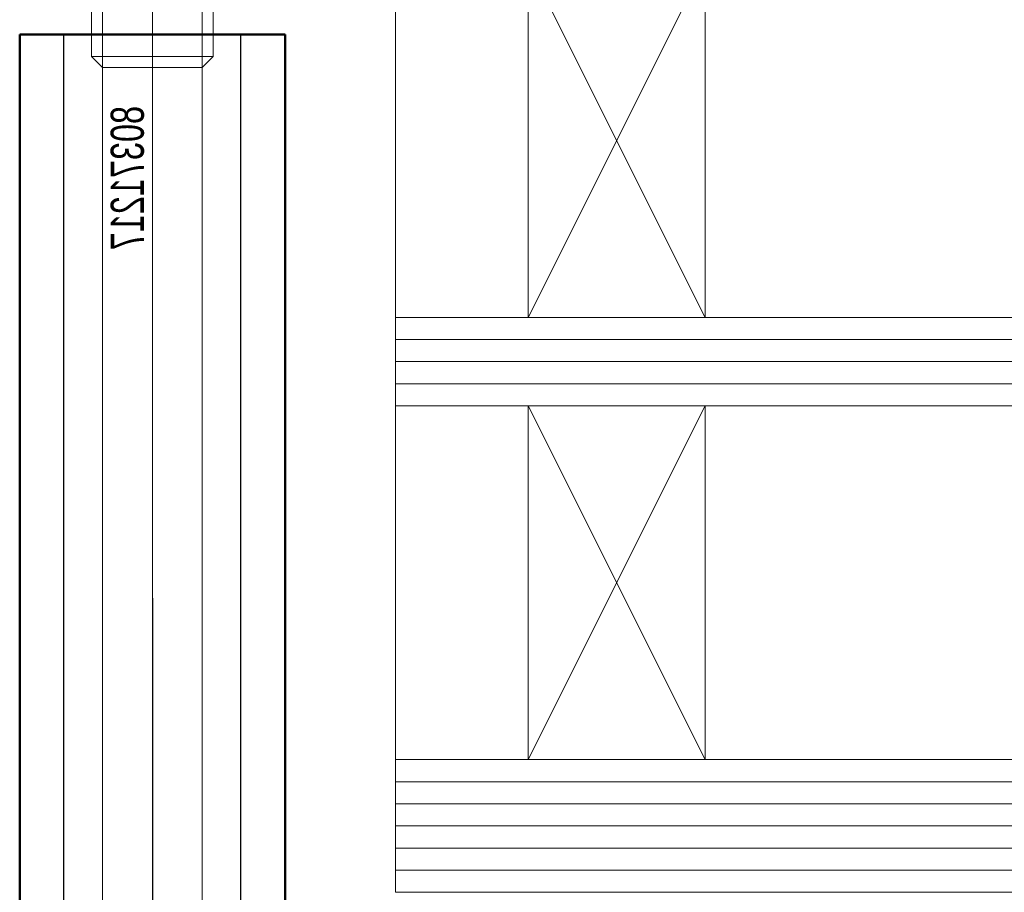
# Model space of a CAD drawing. Extents: x 1911006 to 2186114, y 709265 to 747216.
# Tile 485 of 656: x 1929475 to 1929520, y 735152 to 735192. Entities that reach past the tile are written whole.
import ezdxf

# ---------------------------------------------------------------- set-up
doc = ezdxf.new("R2010")
doc.units = 0
doc.header["$LTSCALE"] = 500
doc.header["$MEASUREMENT"] = 0
for name, pattern in [('AM_DIN_F_W050', [6.25, 4.75, -1.5]), ('AM_DIN_G_W050', [13.75, 9.75, -1.5, 1, -1.5]), ('gen7a', [6.875, 4.75, -0.875, 0.375, -0.875])]:
    doc.linetypes.add(name, pattern=pattern)
doc.layers.get('0').update_dxf_attribs({"linetype": 'CONTINUOUS'})
for name, color, linetype, lineweight in [('_MB_inne_0.15', 251, 'CONTINUOUS', 15), ('_MB_kreskowanie_szklo_0.09', 157, 'CONTINUOUS', 9), ('_MB_osie_0.05', 51, 'gen7a', 5), ('_MB_szklo_0.15', 142, 'CONTINUOUS', 15), ('_MB_wkrety_0.05', 20, 'CONTINUOUS', 5), ('Bauseitig_AM_0', 9, 'CONTINUOUS', 50), ('Bauseitig_AM_3', 9, 'AM_DIN_F_W050', 25), ('Bauseitig_AM_7', 9, 'AM_DIN_G_W050', 25)]:
    doc.layers.add(name, color=color, linetype=linetype, lineweight=lineweight)
doc.layers.add('_MB_pomocnicze_niedrukowane', color=220, linetype='CONTINUOUS', lineweight=0, plot=False)
doc.styles.add('Arial', font='arial.ttf', dxfattribs={"width": 0.7, "height": 200})

# ---------------------------------------------------------------- blocks, each defined once
blk = doc.blocks.new('-80371217')
at = {"layer": '_MB_osie_0.05', "ltscale": 0.5}
blk.add_line((0, -66.696), (0, 9.736), dxfattribs=at)
at = {"layer": '_MB_wkrety_0.05', "color": 0, "linetype": 'ByBlock'}
for p, q in [((-2.25, 0), (-2.25, -44.5)), ((2.25, 0), (2.25, -44.5)), ((-2.75, -44.999), (-2.25, -44.5)), ((-2.25, -44.5), (2.25, -44.5)), ((-2.25, -44.5), (-2.25, -59.5)), ((2.246, -59.5), (2.25, -44.5)), ((2.75, -44.999), (2.25, -44.5)), ((-2.75, -44.999), (2.75, -44.999)), ((-2.75, -59), (-2.75, -44.999)), ((2.75, -59), (2.75, -44.999))]:
    blk.add_line(p, q, dxfattribs=at)
at = {"layer": '_MB_pomocnicze_niedrukowane', "insert": (-1.125, -39.5), "char_height": 1.5, "width": 9.58429, "attachment_point": 5, "rotation": 90, "style": 'Arial'}
blk.add_mtext('80371217', dxfattribs=at)

msp = doc.modelspace()

# ---------------------------------------------------------------- linework, layer by layer
at = {"layer": '_MB_inne_0.15', "color": 7}
for points in [[(1929498.454, 735194.427), (1929498.454, 735178.427), (1929492.454, 735178.427), (1929492.454, 735194.427)], [(1929498.454, 735174.427), (1929498.454, 735158.427), (1929492.454, 735158.427), (1929492.454, 735174.427)]]:
    msp.add_lwpolyline(points, close=True, dxfattribs=at)
for points in [[(1929506.454, 735178.427), (1929506.454, 735194.427), (1929498.454, 735194.427), (1929498.454, 735178.427), (1929506.454, 735178.427), (1929498.454, 735194.427), (1929498.454, 735178.427), (1929506.454, 735194.427)], [(1929506.454, 735158.427), (1929506.454, 735174.427), (1929498.454, 735174.427), (1929498.454, 735158.427), (1929506.454, 735158.427), (1929498.454, 735174.427), (1929498.454, 735158.427), (1929506.454, 735174.427)]]:
    msp.add_lwpolyline(points, dxfattribs=at)
at = {"layer": '_MB_kreskowanie_szklo_0.09', "color": 7}
for points in [[(1929492.454, 735177.427), (1930410.454, 735177.427)], [(1929492.454, 735176.427), (1930410.454, 735176.427)], [(1929492.454, 735175.427), (1930410.454, 735175.427)], [(1929492.454, 735157.427), (1930410.454, 735157.427)], [(1929492.454, 735156.427), (1930410.454, 735156.427)], [(1929492.454, 735155.427), (1930410.454, 735155.427)], [(1929492.454, 735154.427), (1930410.454, 735154.427)], [(1929492.454, 735153.427), (1930410.454, 735153.427)]]:
    msp.add_lwpolyline(points, dxfattribs=at)
at = {"layer": '_MB_szklo_0.15', "color": 7}
for points in [[(1930410.454, 735174.427), (1929492.454, 735174.427), (1929492.454, 735178.427), (1930410.454, 735178.427)], [(1930410.454, 735152.427), (1929492.454, 735152.427), (1929492.454, 735158.427), (1930410.454, 735158.427)]]:
    msp.add_lwpolyline(points, dxfattribs=at)
at = {"layer": 'Bauseitig_AM_0', "color": 7}
for p, q in [((1929487.454, 735191.227), (1929475.454, 735191.227)), ((1929475.454, 735191.227), (1929475.454, 735128.227)), ((1929487.454, 735128.227), (1929487.454, 735191.227))]:
    msp.add_line(p, q, dxfattribs=at)
at = {"layer": 'Bauseitig_AM_3', "color": 7}
for p, q in [((1929477.454, 735128.227), (1929477.454, 735191.227)), ((1929485.454, 735128.227), (1929485.454, 735191.227))]:
    msp.add_line(p, q, dxfattribs=at)
at = {"layer": 'Bauseitig_AM_7', "color": 7}
msp.add_line((1929481.454, 735165.727), (1929481.454, 735122.227), dxfattribs=at)

# ---------------------------------------------------------------- block references
at = {"color": 7, "xscale": -1, "rotation": 180}
msp.add_blockref('-80371217', (1929481.454, 735145.227), dxfattribs=at)

doc.saveas('drawing.dxf')
